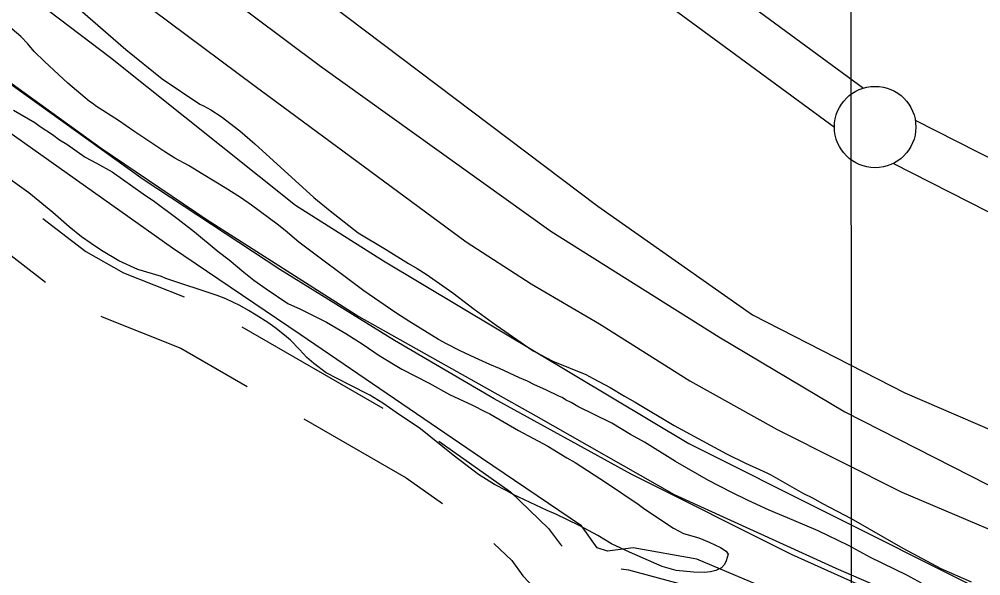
# Model space of a CAD drawing. Extents: x 3281947 to 3319794, y 715894 to 741249.
# Drawn here: x 3296070 to 3296660, y 726907 to 727249 of the extents above; entities that cross this region are included whole.
import ezdxf

# ---------------------------------------------------------------- set-up
doc = ezdxf.new("R2010")
doc.units = 0
for name, color, linetype in [('V-GRID-MAJR', 7, 'Continuous'), ('V-LEVE-TOET', 7, 'Continuous'), ('V-RAIL-TRAK', 7, 'Continuous'), ('V-ROAD-CNTR', 7, 'Continuous'), ('V-SITE-VEGE', 7, 'Continuous'), ('V-SURV-LINE', 7, 'Continuous'), ('V-TOPO-SHOR', 7, 'Continuous')]:
    doc.layers.add(name, color=color, linetype=linetype)

msp = doc.modelspace()

# ---------------------------------------------------------------- linework, layer by layer
at = {"layer": 'V-GRID-MAJR'}
msp.add_spline([(3296583.23, 721277.09), (3296580.58, 727335.74), (3296577.94, 733397.47), (3296575.29, 739459.23), (3296575.29, 739462.28)], degree=3, dxfattribs=at)
at = {"layer": 'V-LEVE-TOET'}
msp.add_lwpolyline([(3294339.33, 728953.24), (3294525.82, 728735.31), (3294820.43, 728397.94), (3295066.95, 728144.46), (3295142.07, 728077.2), (3295249.75, 727995.93), (3295501.2, 727821.48), (3295771.02, 727618.39), (3295991.41, 727449.31), (3296227.3, 727283.79), (3296424.93, 727134.38), (3296519.92, 727067.63), (3296613.48, 727019.53), (3296766.81, 726953.49), (3296839.12, 726924.55), (3296950.51, 726885.42), (3297245.63, 726779.97), (3297462.19, 726707.08), (3297806.42, 726592.94), (3298450.02, 726395.63), (3298660.97, 726329.95), (3298816.07, 726284.81), (3298975.77, 726263.87), (3299021.25, 726261.39)], dxfattribs=at)
at = {"layer": 'V-RAIL-TRAK'}
msp.add_lwpolyline([(3297650.74, 726527.97), (3297483.51, 726583.4), (3297476.61, 726585.65), (3297319.97, 726637.27), (3297100.79, 726710.45), (3296890.65, 726780.25), (3296813.65, 726807.99), (3296740.08, 726835.27), (3296643.19, 726875.7), (3296543.89, 726920.19), (3296445.5, 726969.56), (3296361.32, 727015.92), (3296300.21, 727051.72), (3296229.67, 727095.37), (3296145.72, 727150.65), (3296056.38, 727214.76), (3295976.07, 727275.62), (3295893.79, 727340.95), (3295818.37, 727401.48), (3295714.81, 727483.56), (3295573.11, 727597.34), (3295474.83, 727675.62), (3295388.13, 727745.32), (3295268.7, 727840.9)], dxfattribs=at)
at = {"layer": 'V-ROAD-CNTR'}
msp.add_line((3296206.3, 727060.12), (3296292.97, 727010.24), dxfattribs=at)
for points in [[(3294412.16, 728781.81), (3294690.13, 728464.34), (3294780.05, 728360.74), (3294834.17, 728303.8), (3294878.68, 728257.73), (3294924.31, 728208.48), (3294973.39, 728163.11), (3295032.61, 728108.61), (3295124.61, 728032.64), (3295333.01, 727871.06), (3295637.86, 727638.8), (3295917.93, 727429.39), (3296214.54, 727208.15), (3296344.21, 727112.46), (3296384.01, 727086.59), (3296426.07, 727061.93), (3296481.52, 727026.97), (3296535.1, 726997.13), (3296611.67, 726958.64), (3296710.17, 726916.75), (3296837.29, 726866.59), (3297047.51, 726794.55), (3297275.9, 726717.98), (3297644.07, 726594.25)], [(3294297.19, 728619.08), (3294633.03, 728351.28), (3295063.62, 728007.82), (3295320.18, 727800.96), (3295667.59, 727522.46), (3295906.85, 727334.29), (3295994.23, 727263.13), (3296065.26, 727209.43), (3296119.92, 727169.96), (3296185.17, 727125.98), (3296278.19, 727066.58), (3296387, 727005.45), (3296471.78, 726957.08), (3296571.18, 726911.88), (3296692.39, 726859.14), (3296844.1, 726800.61), (3297117.19, 726707.49), (3297377.83, 726624.02), (3297593.48, 726551.1), (3297846.01, 726465.91)], [(3296010.35, 727153.07), (3296052.65, 727113.12), (3296085.83, 727087.68)], [(3296084.09, 727126.82), (3296110.54, 727106.54), (3296133.66, 727093.43), (3296170.89, 727078.54)], [(3296119.84, 727066.77), (3296120.63, 727066.33), (3296168.88, 727047.04), (3296209.73, 727023.53)], [(3296244.4, 727003.58), (3296307.27, 726967.4), (3296329.69, 726951.54)], [(3296327.39, 726989.91), (3296371.33, 726958.84), (3296394.73, 726936.32), (3296401.98, 726926.48), (3296403.01, 726925.4)], [(3296361.16, 726927), (3296372.09, 726916.48), (3296378.98, 726907.12), (3296390.27, 726895.36), (3296403.62, 726889.17), (3296410.93, 726886.17), (3296420.45, 726883.88), (3296437.71, 726881.37), (3296444.52, 726879.54)], [(3296439.33, 726911.45), (3296443.78, 726910.8), (3296496.24, 726896.72), (3296534.03, 726880.32)]]:
    msp.add_lwpolyline(points, dxfattribs=at)
at = {"layer": 'V-SITE-VEGE'}
for points in [[(3296068.81, 727282.5), (3296086.22, 727270.99), (3296091.76, 727267.16), (3296097.89, 727262.53), (3296107.18, 727254.88), (3296135.22, 727230.55), (3296157.55, 727212.63), (3296180.5, 727197.1), (3296182.88, 727196.08), (3296187.43, 727193.45), (3296193.77, 727189.41), (3296205.23, 727180.55), (3296214.32, 727172.71), (3296250.65, 727139.74), (3296260.72, 727131.49), (3296277.92, 727117.99), (3296294.55, 727107.89), (3296308.8, 727099.01), (3296314.15, 727095.97), (3296319.49, 727092.54), (3296335.91, 727081.05), (3296349.15, 727070.98), (3296362.6, 727061.1), (3296385.35, 727045.37)], [(3296623.71, 726902.7), (3296614.8, 726907.56), (3296592.41, 726918.51), (3296578.94, 726925.8), (3296560.31, 726934.72), (3296545.44, 726941.23), (3296530.17, 726947.53), (3296517.28, 726953.42), (3296506.78, 726958.49), (3296492.91, 726965.78), (3296472.71, 726977.31), (3296453.71, 726989.22), (3296445, 726994.08), (3296433.51, 727000.95), (3296412.71, 727011.29), (3296408.55, 727013.71), (3296405.18, 727015.34), (3296403, 727016.75), (3296401.02, 727017.57), (3296393.09, 727021.42), (3296386.15, 727024.47), (3296381.79, 727026.7), (3296376.84, 727028.73), (3296364.55, 727034.61), (3296358.6, 727037.06), (3296349.68, 727041.11), (3296340.56, 727045.38), (3296332.04, 727049.64), (3296327.09, 727052.46), (3296308.88, 727063.58), (3296300.96, 727068.83), (3296281.38, 727082.33), (3296241.44, 727112.15), (3296232.95, 727119.4), (3296228, 727123.22), (3296212.39, 727134.91), (3296205.66, 727139.55), (3296196.16, 727145.6), (3296182.7, 727153.88), (3296173.59, 727159.34), (3296165.27, 727163.8), (3296159.14, 727167.63), (3296140.15, 727180.34), (3296130.65, 727187), (3296116.6, 727195.88), (3296115.02, 727197.29), (3296112.84, 727198.7), (3296099.61, 727209.97), (3296085.19, 727223.23), (3296078.88, 727229.46), (3296074.94, 727234.07), (3296070.6, 727238.49), (3296062.7, 727245.33)], [(3296066.21, 727193.35), (3296079.28, 727185.67), (3296082.64, 727183.25), (3296090.16, 727178.41), (3296094.51, 727175.18), (3296098.87, 727172.35), (3296110.14, 727164.49), (3296117.08, 727160.84), (3296126.78, 727155.38), (3296145.77, 727141.88), (3296152.69, 727137.24), (3296167.33, 727126.35), (3296177.41, 727118.5), (3296191.83, 727106.43), (3296198.55, 727101.39), (3296207.64, 727093.75), (3296213.76, 727088.92), (3296221.28, 727083.47), (3296234.73, 727074.6), (3296242.46, 727070.94), (3296258.31, 727063.04), (3296270.2, 727056.16)], [(3296270.2, 727056.16), (3296280.88, 727049.3), (3296290.77, 727042.64), (3296304.63, 727034.16), (3296321.47, 727025.45), (3296333.95, 727018.57), (3296348.03, 727012.07), (3296355.95, 727008.02), (3296358.73, 727006.8), (3296376.35, 726996.49), (3296394.37, 726986.77), (3296406.06, 726979.7), (3296411.01, 726976.87), (3296430.4, 726964.35), (3296440.29, 726957.5), (3296449.79, 726951.24), (3296453.94, 726948.02), (3296471.55, 726936.52), (3296477.69, 726933.08), (3296487.02, 726930.41), (3296493.36, 726927.76), (3296500.3, 726924.51), (3296503.86, 726922.29), (3296505.04, 726920.49), (3296503.81, 726916.32), (3296502.8, 726914.14), (3296500.99, 726912.17), (3296497.39, 726910.41), (3296494.2, 726909.64), (3296490.41, 726909.28), (3296483.65, 726909.34), (3296473.1, 726910.43), (3296464.57, 726912.89), (3296444.54, 726921.63), (3296433.45, 726926.91), (3296424.93, 726931.96), (3296413.64, 726938.03), (3296399.18, 726945.13), (3296393.82, 726947.37), (3296373.01, 726957.11), (3296369.05, 726959.33), (3296361.52, 726963.18), (3296351.62, 726969.44), (3296336.2, 726981.33), (3296316.05, 726997.43), (3296301.21, 727007.52), (3296292.9, 727013.36), (3296284.98, 727018.21), (3296272.5, 727024.49), (3296258.23, 727031.99), (3296250.52, 727037.63), (3296246.38, 727041.25), (3296241.84, 727046.27), (3296236.32, 727051.89), (3296232.57, 727055.11), (3296226.64, 727059.74), (3296222.29, 727062.77), (3296215.16, 727067.41), (3296210.41, 727070.24), (3296205.06, 727073.27), (3296196.54, 727077.33), (3296191.19, 727079.37), (3296159.63, 727089.8), (3296157.05, 727091.02), (3296142.56, 727095.33), (3296130.87, 727100.81), (3296120.18, 727107.07), (3296113.85, 727111.31), (3296107.91, 727115.55), (3296100.4, 727121.58), (3296090.33, 727130.43), (3296075.51, 727142.51), (3296069.77, 727146.54), (3296061.67, 727152.59)], [(3296385.35, 727045.37), (3296397.43, 727039.1), (3296417.66, 727030.95), (3296422.22, 727028.52), (3296432.52, 727022.85), (3296441.43, 727017.6), (3296447.96, 727013.96), (3296471.92, 726999.61), (3296504.01, 726982.2), (3296515.7, 726976.33), (3296528.78, 726970.44), (3296531.16, 726969.22), (3296551.36, 726957.69), (3296556.91, 726955.06), (3296563.05, 726951.62), (3296580.48, 726942.3), (3296612.36, 726924.1), (3296635.54, 726911.75), (3296654.18, 726903.42)]]:
    msp.add_lwpolyline(points, dxfattribs=at)
at = {"layer": 'V-SURV-LINE'}
for points in [[(3295161.31, 728254.92), (3296588.07, 727206.88)], [(3296570.3, 727182.71), (3295143.54, 728230.75)], [(3296619.91, 727187.26), (3296747.98, 727122.09)], [(3296734.36, 727095.36), (3296606.29, 727160.53)]]:
    msp.add_lwpolyline(points, dxfattribs=at)
msp.add_circle((3296595.29, 727182.96), 25, dxfattribs=at)
at = {"layer": 'V-TOPO-SHOR'}
for points in [[(3294597.32, 728608.21), (3294667.15, 728530.17), (3294849.61, 728327.06), (3294926.11, 728251.86), (3295046.48, 728134.66), (3295129.63, 728063.99), (3295212.77, 727995.55), (3295459.79, 727808.05), (3295612.46, 727696.7), (3295999.76, 727411.13), (3296254.62, 727220.36), (3296396.04, 727118.95), (3296499.22, 727054.03), (3296576.59, 727007.85), (3296686.39, 726951.91), (3296830.82, 726889.57), (3296965.11, 726839.42), (3297132.88, 726787.32), (3297189.93, 726768.85), (3297581.47, 726638.37), (3297723.53, 726592.75)], [(3295302.77, 727840.37), (3295580.65, 727634.11), (3295667.59, 727572.69), (3295890.32, 727407.05), (3295981.57, 727335.13), (3296125.84, 727225.72), (3296239.38, 727135.02), (3296293.42, 727100.71), (3296480.91, 726988.52), (3296654.49, 726901.49), (3296724.3, 726871.53), (3297092.11, 726745.62)], [(3297448.78, 726567.44), (3297091.58, 726685.54), (3296915.09, 726743.03), (3296817.83, 726779.08), (3296732.21, 726808.9), (3296603.14, 726867.85), (3296485.74, 726917.43), (3296446.69, 726924.46), (3296430.9, 726922.22), (3296424.56, 726924.27), (3296414.96, 726937.89), (3296353.48, 726979.51), (3296242.17, 727055.48), (3296163.73, 727108.55), (3296013.17, 727215.27), (3295907.06, 727299.71), (3295831.72, 727359.13), (3295585.49, 727561.44), (3295270.43, 727803.21)]]:
    msp.add_lwpolyline(points, dxfattribs=at)

doc.saveas('drawing.dxf')
